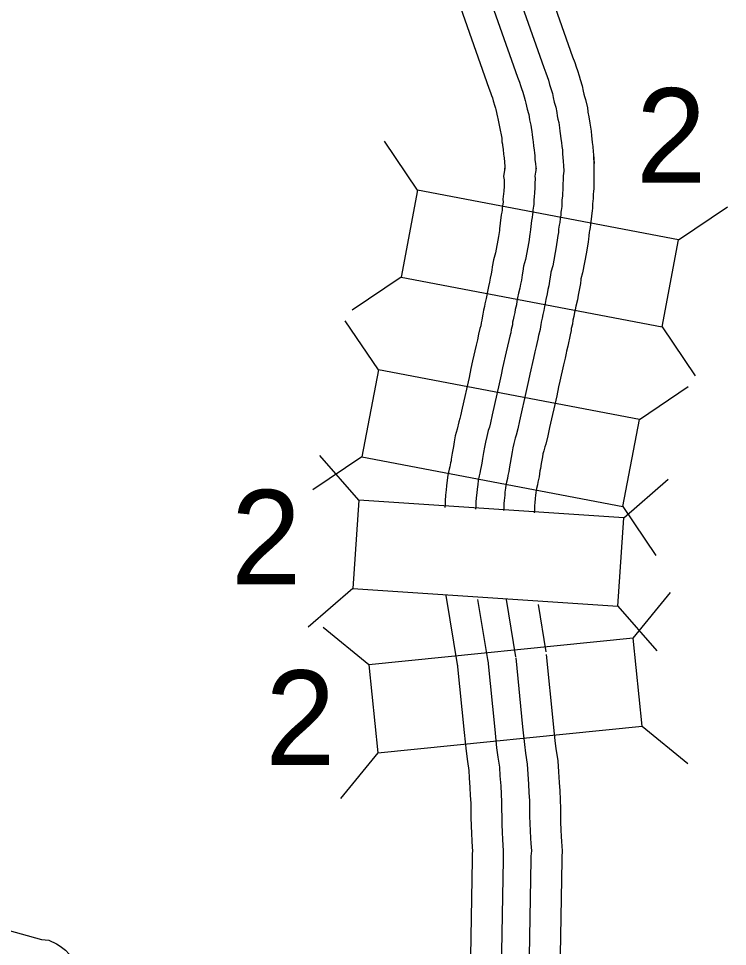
# Model space of a CAD drawing. Extents: x -939622 to -934245, y 1383184 to 1385301.
# Drawn here: x -936423.23 to -936413.72, y 1384574.95 to 1384587.4 of the extents above; entities that cross this region are included whole.
import ezdxf

# ---------------------------------------------------------------- set-up
doc = ezdxf.new("R2010")
doc.units = 0
for name, color, linetype in [('Level 10', 7, 'Continuous'), ('Level 19', 7, 'Continuous'), ('Level 20', 7, 'Continuous')]:
    doc.layers.add(name, color=color, linetype=linetype)

msp = doc.modelspace()

# ---------------------------------------------------------------- linework, layer by layer
at = {"layer": 'Level 10'}
msp.add_lwpolyline([(-936424.736, 1384575.55), (-936424.706, 1384575.541), (-936424.678, 1384575.533), (-936422.923, 1384575.046), (-936422.828, 1384575.036), (-936422.725, 1384574.985), (-936422.675, 1384574.956), (-936422.601, 1384574.902), (-936422.554, 1384574.847), (-936422.549, 1384574.841), (-936422.505, 1384574.797), (-936422.466, 1384574.748), (-936422.185, 1384574.44), (-936422.146, 1384574.389), (-936422.089, 1384574.314), (-936422.034, 1384574.229), (-936421.999, 1384574.174), (-936421.547, 1384573.613), (-936421.519, 1384573.576), (-936421.477, 1384573.527), (-936421.406, 1384573.473), (-936421.401, 1384573.465), (-936421.375, 1384573.444), (-936420.923, 1384573.061)], dxfattribs=at)
at = {"layer": 'Level 19'}
for points in [[(-936416.352, 1384588.454), (-936415.8, 1384586.884), (-936415.769, 1384586.806), (-936415.752, 1384586.75), (-936415.733, 1384586.699), (-936415.714, 1384586.63), (-936415.699, 1384586.58), (-936415.672, 1384586.496), (-936415.657, 1384586.422), (-936415.648, 1384586.381), (-936415.64, 1384586.353), (-936415.628, 1384586.312), (-936415.601, 1384586.2), (-936415.597, 1384586.151), (-936415.595, 1384586.14), (-936415.581, 1384586.08), (-936415.569, 1384585.992), (-936415.552, 1384585.888), (-936415.547, 1384585.825), (-936415.541, 1384585.782), (-936415.536, 1384585.735), (-936415.528, 1384585.679), (-936415.523, 1384585.608), (-936415.521, 1384585.576), (-936415.515, 1384585.516), (-936415.51, 1384585.451), (-936415.516, 1384585.541)], [(-936416.74, 1384588.313), (-936416.187, 1384586.74), (-936416.158, 1384586.669), (-936416.142, 1384586.618), (-936416.126, 1384586.573), (-936416.11, 1384586.514), (-936416.093, 1384586.458), (-936416.072, 1384586.392), (-936416.061, 1384586.338), (-936416.048, 1384586.276), (-936416.034, 1384586.234), (-936416.027, 1384586.207), (-936416.01, 1384586.137), (-936416.007, 1384586.093), (-936415.997, 1384586.05), (-936415.987, 1384586.004), (-936415.977, 1384585.931), (-936415.97, 1384585.887), (-936415.967, 1384585.856), (-936415.961, 1384585.826), (-936415.957, 1384585.782), (-936415.951, 1384585.734), (-936415.945, 1384585.682), (-936415.938, 1384585.635), (-936415.935, 1384585.58), (-936415.932, 1384585.539), (-936415.926, 1384585.481), (-936415.922, 1384585.426), (-936415.918, 1384585.351)], [(-936417.092, 1384588.186), (-936416.538, 1384586.609), (-936416.512, 1384586.543), (-936416.498, 1384586.498), (-936416.484, 1384586.459), (-936416.47, 1384586.409), (-936416.451, 1384586.346), (-936416.435, 1384586.298), (-936416.428, 1384586.262), (-936416.411, 1384586.18), (-936416.393, 1384586.126), (-936416.389, 1384586.111), (-936416.382, 1384586.079), (-936416.379, 1384586.039), (-936416.363, 1384585.968), (-936416.356, 1384585.935), (-936416.347, 1384585.876), (-936416.342, 1384585.842), (-936416.339, 1384585.802), (-936416.333, 1384585.772), (-936416.33, 1384585.743), (-936416.324, 1384585.69), (-936416.317, 1384585.633), (-936416.312, 1384585.596), (-936416.309, 1384585.555), (-936416.305, 1384585.506), (-936416.299, 1384585.449), (-936416.296, 1384585.403), (-936416.293, 1384585.349)], [(-936417.48, 1384588.046), (-936416.925, 1384586.465), (-936416.901, 1384586.405), (-936416.889, 1384586.366), (-936416.877, 1384586.333), (-936416.866, 1384586.294), (-936416.845, 1384586.224), (-936416.835, 1384586.194), (-936416.832, 1384586.178), (-936416.81, 1384586.075), (-936416.804, 1384586.056), (-936416.766, 1384585.878), (-936416.762, 1384585.86), (-936416.756, 1384585.816), (-936416.752, 1384585.792), (-936416.748, 1384585.743), (-936416.741, 1384585.713), (-936416.74, 1384585.701), (-936416.733, 1384585.641), (-936416.726, 1384585.58), (-936416.722, 1384585.552), (-936416.72, 1384585.527), (-936416.716, 1384585.469), (-936416.71, 1384585.414), (-936416.708, 1384585.378), (-936416.709, 1384585.389)], [(-936415.516, 1384585.541), (-936415.515, 1384585.215), (-936415.517, 1384585.173), (-936415.517, 1384585.124), (-936415.521, 1384585.071), (-936415.523, 1384585.045), (-936415.523, 1384584.983), (-936415.534, 1384584.912), (-936415.534, 1384584.91), (-936415.534, 1384584.848), (-936415.538, 1384584.824), (-936415.566, 1384584.594), (-936415.575, 1384584.552), (-936415.578, 1384584.532), (-936415.581, 1384584.484), (-936415.588, 1384584.437), (-936415.591, 1384584.404), (-936415.613, 1384584.266), (-936415.666, 1384583.987), (-936415.688, 1384583.908), (-936415.689, 1384583.897), (-936415.696, 1384583.844), (-936415.716, 1384583.731), (-936415.726, 1384583.688), (-936415.736, 1384583.626), (-936415.757, 1384583.539), (-936415.767, 1384583.492), (-936415.773, 1384583.46), (-936415.784, 1384583.399), (-936415.796, 1384583.351), (-936415.802, 1384583.298), (-936415.819, 1384583.238), (-936415.822, 1384583.214), (-936415.835, 1384583.156), (-936415.863, 1384583.002), (-936415.882, 1384582.937), (-936415.888, 1384582.91), (-936415.902, 1384582.841), (-936415.922, 1384582.752), (-936415.973, 1384582.535), (-936415.991, 1384582.456), (-936416.014, 1384582.336), (-936416.11, 1384581.912), (-936416.134, 1384581.799), (-936416.161, 1384581.69), (-936416.175, 1384581.651), (-936416.187, 1384581.598), (-936416.198, 1384581.557), (-936416.204, 1384581.517), (-936416.221, 1384581.43), (-936416.233, 1384581.364), (-936416.239, 1384581.329), (-936416.248, 1384581.251), (-936416.265, 1384581.18), (-936416.272, 1384581.145), (-936416.283, 1384581.093), (-936416.289, 1384581.067), (-936416.292, 1384581.041), (-936416.298, 1384581.001), (-936416.301, 1384580.964), (-936416.309, 1384580.897), (-936416.31, 1384580.872), (-936416.313, 1384580.793), (-936416.316, 1384580.767)], [(-936416.709, 1384585.389), (-936416.726, 1384585.281), (-936416.718, 1384585.233), (-936416.717, 1384585.17), (-936416.719, 1384585.151), (-936416.723, 1384585.08), (-936416.735, 1384584.976), (-936416.734, 1384584.935), (-936416.746, 1384584.857), (-936416.746, 1384584.827), (-936416.75, 1384584.799), (-936416.758, 1384584.763), (-936416.772, 1384584.651), (-936416.775, 1384584.614), (-936416.78, 1384584.583), (-936416.782, 1384584.555), (-936416.795, 1384584.472), (-936416.836, 1384584.257), (-936416.862, 1384584.162), (-936416.878, 1384584.065), (-936416.883, 1384584.022), (-936416.892, 1384583.973), (-936416.906, 1384583.914), (-936416.914, 1384583.861), (-936416.928, 1384583.803), (-936416.942, 1384583.736), (-936416.952, 1384583.685), (-936416.959, 1384583.644), (-936416.977, 1384583.571), (-936416.982, 1384583.534), (-936416.995, 1384583.486), (-936417.003, 1384583.431), (-936417.014, 1384583.382), (-936417.016, 1384583.354), (-936417.026, 1384583.316), (-936417.033, 1384583.277), (-936417.044, 1384583.239), (-936417.061, 1384583.164), (-936417.076, 1384583.089), (-936417.092, 1384583.016), (-936417.142, 1384582.806), (-936417.165, 1384582.705), (-936417.188, 1384582.584), (-936417.281, 1384582.172), (-936417.304, 1384582.069), (-936417.312, 1384582.033), (-936417.328, 1384581.988), (-936417.351, 1384581.891), (-936417.376, 1384581.8), (-936417.387, 1384581.719), (-936417.4, 1384581.656), (-936417.417, 1384581.566), (-936417.429, 1384581.487), (-936417.431, 1384581.463), (-936417.438, 1384581.438), (-936417.448, 1384581.383), (-936417.455, 1384581.351), (-936417.473, 1384581.274), (-936417.481, 1384581.204), (-936417.493, 1384581.13), (-936417.496, 1384581.077), (-936417.505, 1384581.005), (-936417.509, 1384580.928), (-936417.511, 1384580.869), (-936417.514, 1384580.839)], [(-936416.291, 1384585.389), (-936416.308, 1384585.284), (-936416.302, 1384585.251), (-936416.302, 1384585.24), (-936416.305, 1384585.198), (-936416.305, 1384585.154), (-936416.307, 1384585.123), (-936416.31, 1384585.065), (-936416.31, 1384585.045), (-936416.315, 1384585.019), (-936416.322, 1384584.953), (-936416.322, 1384584.905), (-936416.326, 1384584.88), (-936416.334, 1384584.827), (-936416.333, 1384584.794), (-936416.337, 1384584.772), (-936416.343, 1384584.728), (-936416.351, 1384584.69), (-936416.362, 1384584.61), (-936416.365, 1384584.569), (-936416.37, 1384584.533), (-936416.373, 1384584.504), (-936416.389, 1384584.401), (-936416.434, 1384584.164), (-936416.458, 1384584.075), (-936416.469, 1384584.007), (-936416.475, 1384583.961), (-936416.488, 1384583.89), (-936416.5, 1384583.836), (-936416.509, 1384583.78), (-936416.525, 1384583.713), (-936416.538, 1384583.652), (-936416.547, 1384583.607), (-936416.555, 1384583.559), (-936416.571, 1384583.495), (-936416.577, 1384583.453), (-936416.591, 1384583.4), (-936416.597, 1384583.357), (-936416.605, 1384583.323), (-936416.607, 1384583.287), (-936416.623, 1384583.228), (-936416.631, 1384583.182), (-936416.644, 1384583.135), (-936416.658, 1384583.077), (-936416.673, 1384583.004), (-936416.69, 1384582.925), (-936416.74, 1384582.713), (-936416.761, 1384582.619), (-936416.785, 1384582.499), (-936416.879, 1384582.083), (-936416.902, 1384581.976), (-936416.917, 1384581.915), (-936416.932, 1384581.872), (-936416.951, 1384581.79), (-936416.971, 1384581.716), (-936416.981, 1384581.65), (-936416.994, 1384581.578), (-936417.01, 1384581.497), (-936417.02, 1384581.433), (-936417.025, 1384581.39), (-936417.035, 1384581.349), (-936417.044, 1384581.301), (-936417.052, 1384581.262), (-936417.066, 1384581.203), (-936417.072, 1384581.148), (-936417.082, 1384581.085), (-936417.085, 1384581.038), (-936417.094, 1384580.968), (-936417.097, 1384580.909), (-936417.1, 1384580.843), (-936417.102, 1384580.815)], [(-936415.918, 1384585.351), (-936415.927, 1384585.29), (-936415.927, 1384585.228), (-936415.93, 1384585.186), (-936415.93, 1384585.14), (-936415.933, 1384585.098), (-936415.935, 1384585.055), (-936415.935, 1384585.015), (-936415.943, 1384584.968), (-936415.947, 1384584.932), (-936415.947, 1384584.878), (-936415.955, 1384584.825), (-936415.958, 1384584.8), (-936415.958, 1384584.761), (-936415.966, 1384584.717), (-936415.973, 1384584.664), (-936415.982, 1384584.624), (-936415.988, 1384584.573), (-936415.991, 1384584.529), (-936415.998, 1384584.487), (-936416.001, 1384584.456), (-936416.019, 1384584.337), (-936416.068, 1384584.08), (-936416.091, 1384583.995), (-936416.098, 1384583.955), (-936416.104, 1384583.905), (-936416.12, 1384583.814), (-936416.132, 1384583.765), (-936416.141, 1384583.707), (-936416.159, 1384583.63), (-936416.17, 1384583.576), (-936416.179, 1384583.537), (-936416.188, 1384583.483), (-936416.202, 1384583.427), (-936416.208, 1384583.379), (-936416.223, 1384583.323), (-936416.228, 1384583.289), (-936416.233, 1384583.269), (-936416.236, 1384583.226), (-936416.256, 1384583.147), (-936416.265, 1384583.096), (-936416.281, 1384583.041), (-936416.291, 1384582.997), (-936416.306, 1384582.926), (-936416.324, 1384582.843), (-936416.374, 1384582.628), (-936416.394, 1384582.541), (-936416.418, 1384582.421), (-936416.512, 1384582.002), (-936416.536, 1384581.892), (-936416.557, 1384581.808), (-936416.571, 1384581.767), (-936416.587, 1384581.699), (-936416.603, 1384581.641), (-936416.611, 1384581.587), (-936416.626, 1384581.508), (-936416.64, 1384581.433), (-936416.648, 1384581.383), (-936416.655, 1384581.324), (-936416.668, 1384581.268), (-936416.676, 1384581.226), (-936416.686, 1384581.181), (-936416.696, 1384581.138), (-936416.701, 1384581.097), (-936416.709, 1384581.045), (-936416.711, 1384581.003), (-936416.72, 1384580.934), (-936416.722, 1384580.891), (-936416.725, 1384580.819), (-936416.727, 1384580.801)], [(-936417.5, 1384579.659), (-936417.343, 1384578.708)], [(-936417.074, 1384579.607), (-936416.936, 1384578.775)], [(-936416.693, 1384579.606), (-936416.566, 1384578.836)], [(-936416.264, 1384579.537), (-936416.159, 1384578.903)], [(-936416.154, 1384578.866), (-936416.06, 1384577.938), (-936416.038, 1384577.708), (-936416.024, 1384577.606), (-936415.998, 1384577.443), (-936415.989, 1384577.292), (-936415.979, 1384577.151), (-936415.974, 1384577.037), (-936415.967, 1384576.921), (-936415.965, 1384576.799), (-936415.964, 1384576.712), (-936415.961, 1384576.618), (-936415.957, 1384576.517), (-936415.953, 1384576.424), (-936415.95, 1384576.36), (-936415.939, 1384576.233), (-936415.947, 1384576.149), (-936415.946, 1384576.109), (-936416.045, 1384570.517)], [(-936417.348, 1384578.745), (-936417.255, 1384577.819), (-936417.23, 1384577.569), (-936417.211, 1384577.431), (-936417.193, 1384577.313), (-936417.187, 1384577.211), (-936417.177, 1384577.083), (-936417.173, 1384576.975), (-936417.166, 1384576.875), (-936417.165, 1384576.786), (-936417.164, 1384576.682), (-936417.16, 1384576.571), (-936417.156, 1384576.468), (-936417.152, 1384576.369), (-936417.147, 1384576.283), (-936417.143, 1384576.236), (-936417.147, 1384576.194), (-936417.146, 1384576.113), (-936417.234, 1384571.202)], [(-936416.938, 1384578.787), (-936416.844, 1384577.86), (-936416.82, 1384577.617), (-936416.803, 1384577.491), (-936416.782, 1384577.358), (-936416.775, 1384577.239), (-936416.765, 1384577.106), (-936416.761, 1384576.996), (-936416.754, 1384576.891), (-936416.753, 1384576.791), (-936416.752, 1384576.692), (-936416.748, 1384576.587), (-936416.744, 1384576.485), (-936416.739, 1384576.388), (-936416.736, 1384576.309), (-936416.73, 1384576.235), (-936416.734, 1384576.178), (-936416.734, 1384576.112), (-936416.826, 1384570.931)], [(-936416.564, 1384578.824), (-936416.471, 1384577.897), (-936416.448, 1384577.66), (-936416.432, 1384577.546), (-936416.409, 1384577.398), (-936416.401, 1384577.264), (-936416.39, 1384577.128), (-936416.386, 1384577.015), (-936416.379, 1384576.905), (-936416.378, 1384576.795), (-936416.377, 1384576.701), (-936416.373, 1384576.602), (-936416.369, 1384576.5), (-936416.365, 1384576.405), (-936416.361, 1384576.334), (-936416.353, 1384576.234), (-936416.359, 1384576.164), (-936416.359, 1384576.111), (-936416.455, 1384570.684)]]:
    msp.add_lwpolyline(points, dxfattribs=at)
at = {"layer": 'Level 20'}
for p, q in [((-936417.88, 1384585.096), (-936418.325, 1384585.751)), ((-936414.379, 1384584.429), (-936413.724, 1384584.874)), ((-936418.102, 1384583.929), (-936418.757, 1384583.484)), ((-936418.405, 1384582.686), (-936418.851, 1384583.341)), ((-936414.601, 1384583.262), (-936414.156, 1384582.607)), ((-936414.904, 1384582.019), (-936414.249, 1384582.464)), ((-936418.628, 1384581.519), (-936419.283, 1384581.074)), ((-936418.67, 1384580.939), (-936419.192, 1384581.536)), ((-936415.115, 1384580.699), (-936414.518, 1384581.22)), ((-936415.127, 1384580.852), (-936414.682, 1384580.197)), ((-936418.75, 1384579.754), (-936419.347, 1384579.233)), ((-936414.988, 1384579.088), (-936414.488, 1384579.701)), ((-936415.195, 1384579.514), (-936414.673, 1384578.918)), ((-936418.534, 1384578.73), (-936419.148, 1384579.231)), ((-936414.869, 1384577.906), (-936414.256, 1384577.405)), ((-936418.415, 1384577.548), (-936418.916, 1384576.934))]:
    msp.add_line(p, q, dxfattribs=at)
for points in [[(-936418.102, 1384583.929), (-936414.601, 1384583.262), (-936414.379, 1384584.429), (-936417.88, 1384585.096)], [(-936418.628, 1384581.519), (-936415.127, 1384580.852), (-936414.904, 1384582.019), (-936418.405, 1384582.686)], [(-936415.115, 1384580.699), (-936418.67, 1384580.939), (-936418.75, 1384579.754), (-936415.195, 1384579.514)], [(-936414.988, 1384579.088), (-936418.534, 1384578.73), (-936418.415, 1384577.548), (-936414.869, 1384577.906)]]:
    msp.add_lwpolyline(points, close=True, dxfattribs=at)

# ---------------------------------------------------------------- texts
for p in [(-936414.95, 1384585.196), (-936420.383, 1384579.808), (-936419.923, 1384577.387)]:
    msp.add_text('2', height=1.267, dxfattribs=at).set_placement(p)

doc.saveas('drawing.dxf')
